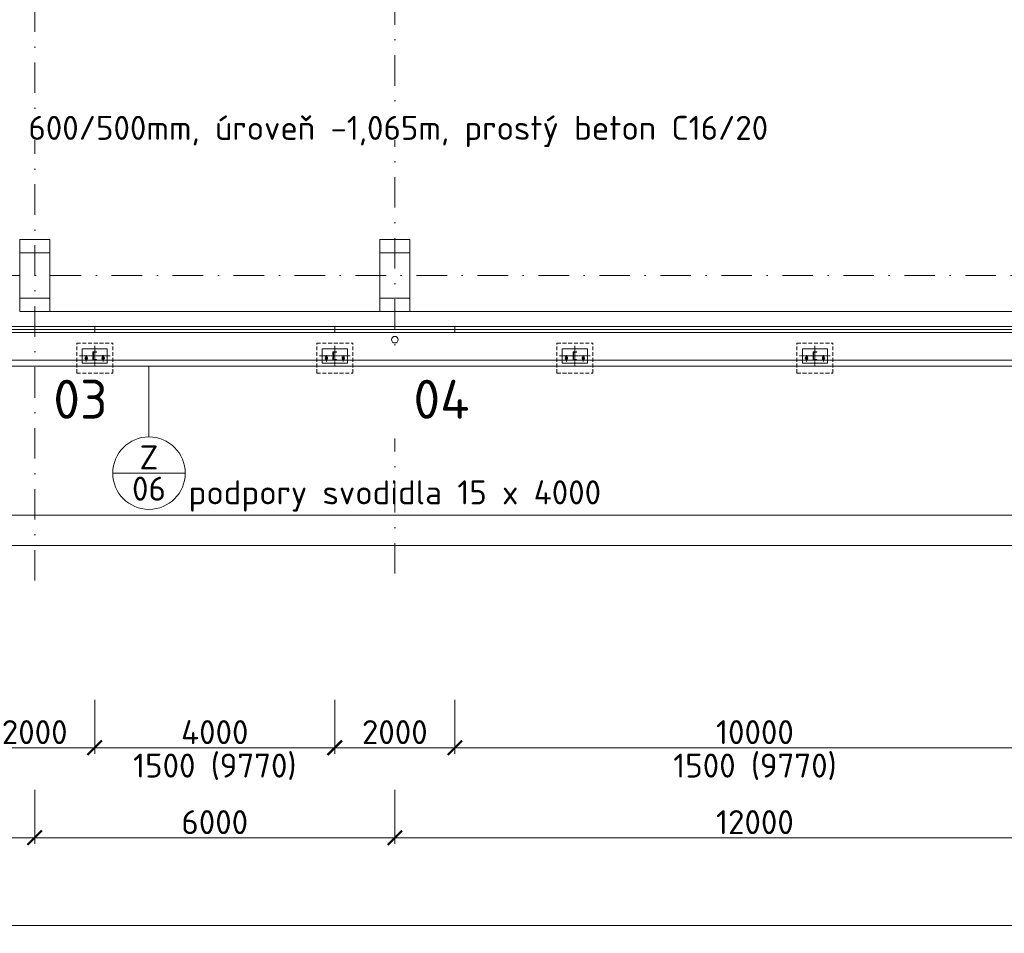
# Model space of a CAD drawing. Header units: millimetres. Extents: x -725694 to 5289369, y -1488057 to 2187451.
# Tile 132 of 656: x 23750 to 40155, y -10963 to 4263. Entities that reach past the tile are written whole.
import ezdxf
from ezdxf import colors
from ezdxf.entities.mleader import LeaderData, LeaderLine
from ezdxf.enums import TextEntityAlignment as Align
from ezdxf.math import Vec2, Vec3

# ---------------------------------------------------------------- set-up
doc = ezdxf.new("R2010")
doc.units = ezdxf.units.MM
for name, pattern in [('AM_DIN_G_W050', [13.75, 9.75, -1.5, 1, -1.5]), ('CENTERX2', [101.6, 63.5, -12.7, 12.7, -12.7]), ('DASHDOT', [25.4, 12.7, -6.35, 0, -6.35]), ('HIDDEN', [9.525, 6.35, -3.175])]:
    doc.linetypes.add(name, pattern=pattern)
doc.layers.get('Defpoints').update_dxf_attribs({"color": 8})
doc.layers.add('_____detaily', color=1, linetype='Continuous')
for name, color, linetype, lineweight in [('A99_N_kce-pohl', 1, 'Continuous', 9), ('A99_N_kce-rez-sil', 6, 'Continuous', 18), ('A99_N_kce-rez-ten', 4, 'Continuous', 9), ('A99_N_koty-200', 5, 'Continuous', 5), ('A99_N_koty-200 @ 200', 5, 'Continuous', 5), ('A99_N_osy', 1, 'CENTERX2', 9), ('A99_N_sraf', 252, 'Continuous', 0), ('A99_N_txt-popis-200', 240, 'Continuous', 5), ('A99_N_txt-popis-50 @ 200', 240, 'Continuous', 9), ('A99_N_znaceni 200', 5, 'Continuous', 5), ('A99_S_kce-pohl', 7, 'Continuous', 5), ('A99_S_sloupy', 7, 'Continuous', 5)]:
    doc.layers.add(name, color=color, linetype=linetype, lineweight=lineweight)
doc.styles.add('A99_kota', font='isocpeur.ttf', dxfattribs={"height": 2})
doc.styles.add('A99_popis', font='isocpeur.ttf')
doc.styles.add('ad_popis 100', font='isocpeur.ttf', dxfattribs={"height": 200})
doc.styles.add('Popis', font='arial.ttf')
doc.linetypes.add('IZOLACE', pattern='A,0.00254,-2.54,[134,ltypeshp.shx,S=2.54,R=0,X=-2.54,Y=0],-5.08,[134,ltypeshp.shx,S=2.54,R=180,X=2.54,Y=0],-2.54', length=10.16254)
doc.dimstyles.new('A99_kota_200 new', dxfattribs={"dimscale": 200, "dimtxt": 2, "dimasz": 1.2, "dimexe": 0.5, "dimexo": 1.5, "dimgap": 0.3, "dimtad": 1, "dimdec": 0, "dimzin": 3, "dimdsep": 46, "dimtxsty": 'A99_kota', "dimblk": 'ARCHTICK', "dimcen": 2.5, "dimazin": 2, "dimtfac": 0.75, "dimtdec": 0, "dimtmove": 2, "dimatfit": 0, "dimfxl": 0, "dimtolj": 1, "dimtzin": 0, "dimlwd": 5, "dimlwe": 5, "dimarcsym": 0})

# ---------------------------------------------------------------- blocks, each defined once
blk = doc.blocks.new('_ArchTick')
at = {"color": 0, "linetype": 'ByBlock', "const_width": 0.15}
blk.add_lwpolyline([(-0.5, -0.5), (0.5, 0.5)], dxfattribs=at)
blk = doc.blocks.new('*D133')
at = {"layer": 'A99_N_koty-200', "color": 0, "lineweight": 5, "transparency": 16777216}
for p, q in [((30000, -8570), (30000, -9470)), ((42000, -8570), (42000, -9470)), ((42000, -9370), (30000, -9370))]:
    blk.add_line(p, q, dxfattribs=at)
at = {"layer": 'Defpoints', "color": 0, "lineweight": 0, "transparency": 16777216}
for p in [(30000, -5085), (42000, -5085), (30000, -9370)]:
    blk.add_point(p, dxfattribs=at)
at = {"layer": 'A99_N_koty-200', "color": 0, "lineweight": 5, "transparency": 16777216, "xscale": 240, "yscale": 240, "zscale": 240, "rotation": 180}
blk.add_blockref('_ArchTick', (30000, -9370), dxfattribs=at)
at = {"layer": 'A99_N_koty-200', "color": 0, "lineweight": 5, "transparency": 16777216, "xscale": 240, "yscale": 240, "zscale": 240}
blk.add_blockref('_ArchTick', (42000, -9370), dxfattribs=at)
at = {"layer": 'A99_N_koty-200', "color": 0, "transparency": 16777216, "insert": (36000, -9110), "char_height": 400, "attachment_point": 5, "style": 'A99_kota'}
blk.add_mtext('\\A1;12000', dxfattribs=at)
blk = doc.blocks.new('*D134')
at = {"layer": 'A99_N_koty-200', "color": 0, "lineweight": 5, "transparency": 16777216}
for p, q in [((12000, -8570), (12000, -9470)), ((24000, -8570), (24000, -9470)), ((24000, -9370), (12000, -9370))]:
    blk.add_line(p, q, dxfattribs=at)
at = {"layer": 'Defpoints', "color": 0, "lineweight": 0, "transparency": 16777216}
for p in [(12000, -5085), (24000, -5075), (12000, -9370)]:
    blk.add_point(p, dxfattribs=at)
at = {"layer": 'A99_N_koty-200', "color": 0, "lineweight": 5, "transparency": 16777216, "xscale": 240, "yscale": 240, "zscale": 240, "rotation": 180}
blk.add_blockref('_ArchTick', (12000, -9370), dxfattribs=at)
at = {"layer": 'A99_N_koty-200', "color": 0, "lineweight": 5, "transparency": 16777216, "xscale": 240, "yscale": 240, "zscale": 240}
blk.add_blockref('_ArchTick', (24000, -9370), dxfattribs=at)
at = {"layer": 'A99_N_koty-200', "color": 0, "transparency": 16777216, "insert": (18000, -9110), "char_height": 400, "attachment_point": 5, "style": 'A99_kota'}
blk.add_mtext('\\A1;12000', dxfattribs=at)
blk = doc.blocks.new('*D514')
at = {"layer": 'A99_N_koty-200', "color": 0, "lineweight": 5, "transparency": 16777216}
for p, q in [((23000, -7070), (23000, -7970)), ((25000, -7070), (25000, -7970)), ((23000, -7870), (25000, -7870))]:
    blk.add_line(p, q, dxfattribs=at)
at = {"layer": 'Defpoints', "color": 0, "lineweight": 18, "transparency": 16777216}
for p in [(23000, -950), (25000, -950), (25000, -7870)]:
    blk.add_point(p, dxfattribs=at)
at = {"layer": 'A99_N_koty-200', "color": 0, "lineweight": 5, "transparency": 16777216, "xscale": 240, "yscale": 240, "zscale": 240, "rotation": 180}
blk.add_blockref('_ArchTick', (23000, -7870), dxfattribs=at)
at = {"layer": 'A99_N_koty-200', "color": 0, "lineweight": 5, "transparency": 16777216, "xscale": 240, "yscale": 240, "zscale": 240}
blk.add_blockref('_ArchTick', (25000, -7870), dxfattribs=at)
at = {"layer": 'A99_N_koty-200', "color": 0, "transparency": 16777216, "insert": (24000, -7610), "char_height": 400, "attachment_point": 5, "style": 'A99_kota'}
blk.add_mtext('\\A1;2000', dxfattribs=at)
blk = doc.blocks.new('*D515')
at = {"layer": 'A99_N_koty-200', "color": 0, "lineweight": 5, "transparency": 16777216}
for p, q in [((25000, -7070), (25000, -7970)), ((29000, -7070), (29000, -7970)), ((25000, -7870), (29000, -7870))]:
    blk.add_line(p, q, dxfattribs=at)
at = {"layer": 'Defpoints', "color": 0, "lineweight": 18, "transparency": 16777216}
for p in [(25000, -950), (29000, -950), (29000, -7870)]:
    blk.add_point(p, dxfattribs=at)
at = {"layer": 'A99_N_koty-200', "color": 0, "lineweight": 5, "transparency": 16777216, "xscale": 240, "yscale": 240, "zscale": 240, "rotation": 180}
blk.add_blockref('_ArchTick', (25000, -7870), dxfattribs=at)
at = {"layer": 'A99_N_koty-200', "color": 0, "lineweight": 5, "transparency": 16777216, "xscale": 240, "yscale": 240, "zscale": 240}
blk.add_blockref('_ArchTick', (29000, -7870), dxfattribs=at)
at = {"layer": 'A99_N_koty-200', "color": 0, "transparency": 16777216, "insert": (27000, -7610), "char_height": 400, "attachment_point": 5, "style": 'A99_kota'}
blk.add_mtext('\\A1;4000', dxfattribs=at)
blk = doc.blocks.new('*D162')
at = {"layer": 'A99_N_koty-200', "color": 0, "lineweight": 5, "transparency": 16777216}
for p, q in [((29000, -7070), (29000, -7970)), ((31000, -7070), (31000, -7970)), ((29000, -7870), (31000, -7870))]:
    blk.add_line(p, q, dxfattribs=at)
at = {"layer": 'Defpoints', "color": 0, "lineweight": 0, "transparency": 16777216}
for p in [(29000, -950), (31000, -950), (31000, -7870)]:
    blk.add_point(p, dxfattribs=at)
at = {"layer": 'A99_N_koty-200', "color": 0, "lineweight": 5, "transparency": 16777216, "xscale": 240, "yscale": 240, "zscale": 240, "rotation": 180}
blk.add_blockref('_ArchTick', (29000, -7870), dxfattribs=at)
at = {"layer": 'A99_N_koty-200', "color": 0, "lineweight": 5, "transparency": 16777216, "xscale": 240, "yscale": 240, "zscale": 240}
blk.add_blockref('_ArchTick', (31000, -7870), dxfattribs=at)
at = {"layer": 'A99_N_koty-200', "color": 0, "transparency": 16777216, "insert": (30000, -7610), "char_height": 400, "attachment_point": 5, "style": 'A99_kota'}
blk.add_mtext('\\A1;2000', dxfattribs=at)
blk = doc.blocks.new('*D163')
at = {"layer": 'A99_N_koty-200', "color": 0, "lineweight": 5, "transparency": 16777216}
for p, q in [((24000, -8570), (24000, -9470)), ((30000, -8570), (30000, -9470)), ((24000, -9370), (30000, -9370))]:
    blk.add_line(p, q, dxfattribs=at)
at = {"layer": 'Defpoints', "color": 0, "lineweight": 0, "transparency": 16777216}
for p in [(24000, -5085), (30000, -5085), (30000, -9370)]:
    blk.add_point(p, dxfattribs=at)
at = {"layer": 'A99_N_koty-200', "color": 0, "lineweight": 5, "transparency": 16777216, "xscale": 240, "yscale": 240, "zscale": 240, "rotation": 180}
blk.add_blockref('_ArchTick', (24000, -9370), dxfattribs=at)
at = {"layer": 'A99_N_koty-200', "color": 0, "lineweight": 5, "transparency": 16777216, "xscale": 240, "yscale": 240, "zscale": 240}
blk.add_blockref('_ArchTick', (30000, -9370), dxfattribs=at)
at = {"layer": 'A99_N_koty-200', "color": 0, "transparency": 16777216, "insert": (27000, -9110), "char_height": 400, "attachment_point": 5, "style": 'A99_kota'}
blk.add_mtext('\\A1;6000', dxfattribs=at)
blk = doc.blocks.new('*D503')
at = {"layer": 'A99_N_koty-200', "color": 0, "lineweight": 5, "transparency": 16777216}
for p, q in [((-600, -10030), (-600, -10930)), ((138875, -10030), (138875, -10930)), ((-600, -10830), (138875, -10830))]:
    blk.add_line(p, q, dxfattribs=at)
at = {"layer": 'Defpoints', "color": 0, "lineweight": 18, "transparency": 16777216}
for p in [(-600, -950), (138875, -950), (138875, -10830)]:
    blk.add_point(p, dxfattribs=at)
at = {"layer": 'A99_N_koty-200', "color": 0, "lineweight": 5, "transparency": 16777216, "xscale": 240, "yscale": 240, "zscale": 240, "rotation": 180}
blk.add_blockref('_ArchTick', (-600, -10830), dxfattribs=at)
at = {"layer": 'A99_N_koty-200', "color": 0, "lineweight": 5, "transparency": 16777216, "xscale": 240, "yscale": 240, "zscale": 240}
blk.add_blockref('_ArchTick', (138875, -10830), dxfattribs=at)
at = {"layer": 'A99_N_koty-200', "color": 0, "transparency": 16777216, "insert": (69137.5, -10570), "char_height": 400, "attachment_point": 5, "style": 'A99_kota'}
blk.add_mtext('\\A1;139475', dxfattribs=at)
blk = doc.blocks.new('*D513')
at = {"layer": 'A99_N_koty-200', "color": 0, "lineweight": 5, "transparency": 16777216}
for p, q in [((31000, -7070), (31000, -7970)), ((41000, -7070), (41000, -7970)), ((31000, -7870), (41000, -7870))]:
    blk.add_line(p, q, dxfattribs=at)
at = {"layer": 'Defpoints', "color": 0, "lineweight": 18, "transparency": 16777216}
for p in [(31000, -950), (41000, -950), (41000, -7870)]:
    blk.add_point(p, dxfattribs=at)
at = {"layer": 'A99_N_koty-200', "color": 0, "lineweight": 5, "transparency": 16777216, "xscale": 240, "yscale": 240, "zscale": 240, "rotation": 180}
blk.add_blockref('_ArchTick', (31000, -7870), dxfattribs=at)
at = {"layer": 'A99_N_koty-200', "color": 0, "lineweight": 5, "transparency": 16777216, "xscale": 240, "yscale": 240, "zscale": 240}
blk.add_blockref('_ArchTick', (41000, -7870), dxfattribs=at)
at = {"layer": 'A99_N_koty-200', "color": 0, "transparency": 16777216, "insert": (36000, -7610), "char_height": 400, "attachment_point": 5, "style": 'A99_kota'}
blk.add_mtext('\\A1;10000', dxfattribs=at)
blk = doc.blocks.new('*U118')
for p, q in [((0, -140), (0, 0)), ((60, 0), (0, 0)), ((60, -3), (60, 0)), ((60, -140), (0, -140)), ((7, -119), (7, -21)), ((16, -11), (55, -8)), ((55, -132), (16, -129)), ((60, -140), (60, -137))]:
    blk.add_line(p, q)
for centre, radius, start, end in [((17, -21), 10, 94.5739, 180), ((17, -119), 10, 180, 265.4261), ((55, -3), 5, 274.5739, 0), ((55, -137), 5, 0, 85.4261)]:
    blk.add_arc(centre, radius, start, end)
at = {"layer": 'Defpoints', "color": 221, "style": 'Popis'}
blk.add_attdef('VELIKOST_PROFILU', text='', height=5, dxfattribs=at).set_placement((36, 12), align=Align.BOTTOM_LEFT)
blk = doc.blocks.new('*D387')
at = {"layer": 'A99_N_koty-200', "color": 0, "lineweight": 5, "transparency": 16777216}
for p, q in [((1000, -3195), (1000, -4095)), ((61000, -3195), (61000, -4095)), ((1000, -3995), (61000, -3995))]:
    blk.add_line(p, q, dxfattribs=at)
at = {"layer": 'Defpoints', "color": 0, "lineweight": 0, "transparency": 16777216}
for p in [(1000, -1507.5), (61000, -1507.5), (61000, -3995)]:
    blk.add_point(p, dxfattribs=at)
at = {"layer": 'A99_N_koty-200', "color": 0, "lineweight": 5, "transparency": 16777216, "xscale": 240, "yscale": 240, "zscale": 240, "rotation": 180}
blk.add_blockref('_ArchTick', (1000, -3995), dxfattribs=at)
at = {"layer": 'A99_N_koty-200', "color": 0, "lineweight": 5, "transparency": 16777216, "xscale": 240, "yscale": 240, "zscale": 240}
blk.add_blockref('_ArchTick', (61000, -3995), dxfattribs=at)
at = {"layer": 'A99_N_koty-200', "color": 0, "transparency": 16777216, "insert": (30000, -3675), "char_height": 400, "attachment_point": 5, "style": 'A99_kota'}
blk.add_mtext('\\A1;podpory svodidla 15 x 4000', dxfattribs=at)
blk = doc.blocks.new('*D393')
at = {"layer": 'A99_N_koty-200', "color": 0, "lineweight": 5, "transparency": 16777216}
for p, q in [((-756, -829), (-828, -640)), ((-799, -1510), (-1429, -1510))]:
    blk.add_line(p, q, dxfattribs=at)
blk.add_arc((-499, -1510), 830, 110.6942, 180, dxfattribs=at)
at = {"layer": 'Defpoints', "color": 0, "lineweight": 0, "transparency": 16777216}
for p in [(-1073, -911), (-650, -1110), (-499, -1510), (-499, -1510), (63800, -1510)]:
    blk.add_point(p, dxfattribs=at)
at = {"layer": 'A99_N_koty-200', "color": 0, "lineweight": 5, "transparency": 16777216, "xscale": 240, "yscale": 240, "zscale": 240}
for p, rotation in [((-792, -733), 20.69419997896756), ((-1329, -1510), 270)]:
    blk.add_blockref('_ArchTick', p, dxfattribs=dict(at, rotation=rotation))
at = {"layer": 'A99_N_koty-200', "color": 0, "transparency": 16777216, "insert": (-1409, -881), "char_height": 400, "width": 594.59, "attachment_point": 5, "rotation": 55.3471, "style": 'A99_kota'}
blk.add_mtext('\\A1;70{\\fArial|b0|i0|c238|p34;\\H1.08333x;°}', dxfattribs=at)
blk = doc.blocks.new('*U20')
at = {"color": 0, "linetype": 'ByBlock'}
blk.add_line((-3.02, 0), (3.02, 0), dxfattribs=at)
blk.add_circle((0, 0), 3.02, dxfattribs=at)
at = {"color": 0, "linetype": 'ByBlock', "style": 'A99_popis'}
for tag, p in [('KATEGORIE', (0, 1.31)), ('PRVEK', (0, -1.298))]:
    blk.add_attdef(tag, text='', height=2, dxfattribs=at).set_placement(p, align=Align.MIDDLE_CENTER)

msp = doc.modelspace()

# ---------------------------------------------------------------- linework, layer by layer
at = {"layer": '_____detaily', "color": 7, "linetype": 'HIDDEN', "lineweight": 5, "ltscale": 10}
for points in [[(24700, -1127), (25300, -1127)], [(28700, -1127), (29300, -1127)], [(28700, -1627), (28700, -1127)], [(29300, -1627), (29300, -1127)], [(32700, -1127), (33300, -1127)], [(32700, -1627), (32700, -1127)], [(33300, -1627), (33300, -1127)], [(36700, -1127), (37300, -1127)], [(36700, -1627), (36700, -1127)], [(37300, -1627), (37300, -1127)], [(28700, -1627), (29300, -1627)], [(32700, -1627), (33300, -1627)], [(36700, -1627), (37300, -1627)]]:
    msp.add_lwpolyline(points, dxfattribs=at)
at = {"layer": '_____detaily', "color": 7, "linetype": 'Continuous', "lineweight": 5}
for points in [[(28790, -1340), (28790, -1460), (29210, -1460), (29210, -1220), (28790, -1220)], [(32790, -1340), (32790, -1460), (33210, -1460), (33210, -1220), (32790, -1220)], [(36790, -1340), (36790, -1460), (37210, -1460), (37210, -1220), (36790, -1220)]]:
    msp.add_lwpolyline(points, close=True, dxfattribs=at)
at = {"layer": '_____detaily', "color": 7, "linetype": 'AM_DIN_G_W050', "lineweight": 0, "ltscale": 2}
for points in [[(29000, -1507.5), (29000, -1172.5)], [(33000, -1507.5), (33000, -1172.5)], [(37000, -1507.5), (37000, -1172.5)], [(29255.5, -1340), (28744.5, -1340)], [(28832.5, -1380.2), (28887.5, -1380.2)], [(28860, -1431.4), (28860, -1328.9)], [(29167.5, -1380.2), (29112.5, -1380.2)], [(29140, -1431.4), (29140, -1328.9)], [(33255.5, -1340), (32744.5, -1340)], [(32832.5, -1380.2), (32887.5, -1380.2)], [(32860, -1431.4), (32860, -1328.9)], [(33167.5, -1380.2), (33112.5, -1380.2)], [(33140, -1431.4), (33140, -1328.9)], [(37255.5, -1340), (36744.5, -1340)], [(36832.5, -1380.2), (36887.5, -1380.2)], [(36860, -1431.4), (36860, -1328.9)], [(37167.5, -1380.2), (37112.5, -1380.2)], [(37140, -1431.4), (37140, -1328.9)]]:
    msp.add_lwpolyline(points, dxfattribs=at)
at = {"layer": '_____detaily', "color": 7, "linetype": 'Continuous', "lineweight": 0}
for points in [[(28844, -1391), (28844, -1369.1)], [(28876, -1391), (28876, -1369.1)], [(29124, -1391), (29124, -1369.1)], [(29156, -1391), (29156, -1369.1)], [(32844, -1391), (32844, -1369.1)], [(32876, -1391), (32876, -1369.1)], [(33124, -1391), (33124, -1369.1)], [(33156, -1391), (33156, -1369.1)], [(36844, -1391), (36844, -1369.1)], [(36876, -1391), (36876, -1369.1)], [(37124, -1391), (37124, -1369.1)], [(37156, -1391), (37156, -1369.1)]]:
    msp.add_lwpolyline(points, dxfattribs=at)
for centre, start, end in [((28860, -1369), 359.60769, 180.39231), ((28860, -1391.3), 178.90709, 1.09291), ((29140, -1369), 359.60769, 180.39231), ((29140, -1391.3), 178.90709, 1.09291), ((32860, -1369), 359.60769, 180.39231), ((32860, -1391.3), 178.90709, 1.09291), ((33140, -1369), 359.60769, 180.39231), ((33140, -1391.3), 178.90709, 1.09291), ((36860, -1369), 359.60769, 180.39231), ((36860, -1391.3), 178.90709, 1.09291), ((37140, -1369), 359.60769, 180.39231), ((37140, -1391.3), 178.90709, 1.09291)]:
    msp.add_arc(centre, 16, start, end, dxfattribs=at)
at = {"layer": 'A99_N_kce-rez-sil', "linetype": 'Continuous', "lineweight": 5}
for p, q in [((25000, -850), (25000, -950)), ((29000, -850), (29000, -950)), ((31000, -850), (31000, -950))]:
    msp.add_line(p, q, dxfattribs=at)
at = {"layer": 'A99_N_kce-rez-sil', "linetype": 'Continuous'}
for points in [[(23000, -850), (25000, -850)], [(23000, -950), (25000, -950)], [(25000, -850), (29000, -850)], [(25000, -950), (29000, -950)], [(29000, -850), (31000, -850)], [(29000, -950), (31000, -950)], [(41000, -850), (31000, -850)], [(41000, -950), (31000, -950)]]:
    msp.add_lwpolyline(points, dxfattribs=at)
at = {"layer": 'A99_N_kce-rez-sil', "linetype": 'Continuous', "lineweight": 15}
msp.add_circle((30000, -1070), 55, dxfattribs=at)
at = {"layer": 'A99_N_osy', "linetype": 'DASHDOT', "ltscale": 40}
for p, q in [((30000, 100200), (30000, -5085)), ((187349.6, 0), (-3600, 0))]:
    msp.add_line(p, q, dxfattribs=at)
at = {"layer": 'A99_N_znaceni 200'}
msp.add_lwpolyline([(25903.9, -2689.7), (25903.9, -1510)], dxfattribs=at)
at = {"layer": 'A99_S_kce-pohl'}
for p, q in [((24250, -600), (29750, -600)), ((30250, -600), (41750, -600))]:
    msp.add_line(p, q, dxfattribs=at)
at = {"layer": 'A99_S_sloupy', "linetype": 'Continuous', "ltscale": 2}
for points in [[(24250, -600), (23750, -600), (23750, 600), (24250, 600)], [(30250, -600), (29750, -600), (29750, 600), (30250, 600)]]:
    msp.add_lwpolyline(points, close=True, dxfattribs=at)
at = {"layer": 'A99_S_sloupy', "linetype": 'Continuous', "lineweight": 20, "ltscale": 2}
for points in [[(24250, 600), (23750, 600), (23750, 380), (24250, 380)], [(30250, 600), (29750, 600), (29750, 380), (30250, 380)], [(24250, -600), (23750, -600), (23750, -380), (24250, -380)], [(30250, -600), (29750, -600), (29750, -380), (30250, -380)]]:
    msp.add_lwpolyline(points, close=True, dxfattribs=at)

# ---------------------------------------------------------------- block references
at = {"layer": 'A99_N_kce-rez-ten', "color": 7, "lineweight": 0}
for p in [(28970, -1270), (32970, -1270), (36970, -1270)]:
    msp.add_blockref('*U118', p, dxfattribs=at).add_auto_attribs({'VELIKOST_PROFILU': 'U140'})

# ---------------------------------------------------------------- texts
at = {"layer": 'A99_N_koty-200 @ 200', "style": 'A99_kota'}
for p in [(27000, -8367.2), (36000, -8367.2)]:
    msp.add_text('1500 (9770)', height=400, dxfattribs=at).set_placement(p, align=Align.CENTER)
at = {"layer": 'A99_N_txt-popis-200', "lineweight": 0, "insert": (24310, -1737.5), "char_height": 650, "attachment_point": 1, "style": 'ad_popis 100', "bg_fill": 2}
msp.add_mtext_dynamic_manual_height_columns('03', width=832.5, gutter_width=1000, heights=[0], dxfattribs=at)

# ---------------------------------------------------------------- dimensions: what is measured, and where the dimension line sits
at = {"layer": 'A99_N_koty-200 @ 200'}
for base, p1, p2, picture, middle in [((12000, -9370), (24000, -5075), (12000, -5085), '*D134', (18000, -9110)), ((30000, -9370), (42000, -5085), (30000, -5085), '*D133', (36000, -9110))]:
    dim = msp.add_linear_dim(base=base, p1=p1, p2=p2, angle=180, dimstyle='A99_kota_200 new', override={"dimscale": 200, "dimtix": 1, "dimtofl": 1, "dimtmove": 1, "dimatfit": 1}, dxfattribs=at)
    dim.commit()
    dim.dimension.update_dxf_attribs({"geometry": picture, "text_midpoint": middle})
dim = msp.add_linear_dim(base=(30000, -9370), p1=(24000, -5085), p2=(30000, -5085), dimstyle='A99_kota_200 new', override={"dimscale": 200, "dimtix": 1, "dimtofl": 1, "dimtmove": 1, "dimatfit": 1}, dxfattribs=at)
dim.commit()
dim.dimension.update_dxf_attribs({"geometry": '*D163', "text_midpoint": (27000, -9110)})

# ---------------------------------------------------------------- next in the draw order: linework, layer by layer
at = {"layer": '_____detaily', "color": 7, "linetype": 'HIDDEN', "lineweight": 5, "ltscale": 10}
for points in [[(24700, -1627), (24700, -1127)], [(25300, -1627), (25300, -1127)], [(24700, -1627), (25300, -1627)]]:
    msp.add_lwpolyline(points, dxfattribs=at)
at = {"layer": '_____detaily', "color": 7, "linetype": 'Continuous', "lineweight": 5}
msp.add_lwpolyline([(24790, -1340), (24790, -1460), (25210, -1460), (25210, -1220), (24790, -1220)], close=True, dxfattribs=at)
at = {"layer": '_____detaily', "color": 7, "linetype": 'AM_DIN_G_W050', "lineweight": 0, "ltscale": 2}
for points in [[(25000, -1507.5), (25000, -1172.5)], [(25255.5, -1340), (24744.5, -1340)], [(24832.5, -1380.2), (24887.5, -1380.2)], [(24860, -1431.4), (24860, -1328.9)], [(25167.5, -1380.2), (25112.5, -1380.2)], [(25140, -1431.4), (25140, -1328.9)]]:
    msp.add_lwpolyline(points, dxfattribs=at)
at = {"layer": '_____detaily', "color": 7, "linetype": 'Continuous', "lineweight": 0}
for points in [[(24844, -1391), (24844, -1369.1)], [(24876, -1391), (24876, -1369.1)], [(25124, -1391), (25124, -1369.1)], [(25156, -1391), (25156, -1369.1)]]:
    msp.add_lwpolyline(points, dxfattribs=at)
for centre, start, end in [((24860, -1369), 359.60769, 180.39231), ((24860, -1391.3), 178.90709, 1.09291), ((25140, -1369), 359.60769, 180.39231), ((25140, -1391.3), 178.90709, 1.09291)]:
    msp.add_arc(centre, 16, start, end, dxfattribs=at)
at = {"layer": 'A99_N_osy', "linetype": 'DASHDOT', "ltscale": 40}
msp.add_lwpolyline([(24000, -5085), (24000, 84377.5)], dxfattribs=at)

# ---------------------------------------------------------------- next in the draw order: block references
at = {"layer": 'A99_N_kce-rez-ten', "color": 7, "lineweight": 0}
msp.add_blockref('*U118', (24970, -1270), dxfattribs=at).add_auto_attribs({'VELIKOST_PROFILU': 'U140'})
at = {"layer": 'A99_N_znaceni 200', "xscale": 200, "yscale": 200, "zscale": 200}
msp.add_blockref('*U20', (25903.9, -3293.7), dxfattribs=at).add_auto_attribs({'KATEGORIE': 'Z', 'PRVEK': '06'})

# ---------------------------------------------------------------- next in the draw order: texts
at = {"layer": 'A99_N_txt-popis-200', "lineweight": 0, "insert": (30310, -1737.5), "char_height": 650, "attachment_point": 1, "style": 'ad_popis 100', "bg_fill": 2}
msp.add_mtext_dynamic_manual_height_columns('04', width=832.5, gutter_width=1000, heights=[0], dxfattribs=at)

# ---------------------------------------------------------------- next in the draw order: dimensions: what is measured, and where the dimension line sits
at = {"layer": 'A99_N_koty-200 @ 200'}
for base, p1, p2, picture, middle in [((25000, -7870), (23000, -950), (25000, -950), '*D514', (24000, -7610)), ((29000, -7870), (25000, -950), (29000, -950), '*D515', (27000, -7610))]:
    dim = msp.add_linear_dim(base=base, p1=p1, p2=p2, dimstyle='A99_kota_200 new', override={"dimscale": 200, "dimtix": 1, "dimtofl": 1, "dimtmove": 1, "dimatfit": 1}, dxfattribs=at)
    dim.commit()
    dim.dimension.update_dxf_attribs({"geometry": picture, "text_midpoint": middle})

# ---------------------------------------------------------------- next in the draw order: linework, layer by layer
at = {"layer": 'A99_N_kce-pohl', "linetype": 'Continuous', "lineweight": 5, "ltscale": 0.5}
for points in [[(-650, -1110), (-498.9, -1510), (63799.5, -1510)], [(-556.5, -1074.7), (-429.8, -1410), (63799.5, -1410)]]:
    msp.add_lwpolyline(points, dxfattribs=at)
at = {"layer": 'A99_S_kce-pohl', "linetype": 'Continuous', "lineweight": 0, "ltscale": 0.5}
msp.add_lwpolyline([(-600, -950), (-600, -4500), (64050, -4500)], dxfattribs=at)

# ---------------------------------------------------------------- next in the draw order: dimensions: what is measured, and where the dimension line sits
at = {"layer": 'A99_N_koty-200 @ 200'}
dim = msp.add_angular_dim_2l(base=(-1073.4, -910.9), line1=((-498.9, -1510), (63799.5, -1510)), line2=((-650, -1110), (-498.9, -1510)), text='70{\\fArial|b0|i0|c238|p34;\\H1.08333x;°}', dimstyle='A99_kota_200 new', override={"dimscale": 200, "dimtix": 1, "dimtofl": 1, "dimtmove": 2, "dimatfit": 3}, dxfattribs=at)
dim.commit()
dim.dimension.update_dxf_attribs({"geometry": '*D393', "text_midpoint": (-1409.3, -880.7)})
for base, p1, p2, picture, middle in [((138875, -10830), (-600, -950), (138875, -950), '*D503', (69137.5, -10570)), ((31000, -7870), (29000, -950), (31000, -950), '*D162', (30000, -7610)), ((41000, -7870), (31000, -950), (41000, -950), '*D513', (36000, -7610))]:
    dim = msp.add_linear_dim(base=base, p1=p1, p2=p2, dimstyle='A99_kota_200 new', override={"dimscale": 200, "dimtix": 1, "dimtofl": 1, "dimtmove": 1, "dimatfit": 1}, dxfattribs=at)
    dim.commit()
    dim.dimension.update_dxf_attribs({"geometry": picture, "text_midpoint": middle})
dim = msp.add_linear_dim(base=(61000, -3995), p1=(1000, -1507.5), p2=(61000, -1507.5), text='podpory svodidla 15 x 4000', dimstyle='A99_kota_200 new', override={"dimscale": 200, "dimtix": 1, "dimtofl": 1, "dimtmove": 1, "dimatfit": 1}, dxfattribs=at)
dim.commit()
dim.dimension.update_dxf_attribs({"geometry": '*D387', "text_midpoint": (30000, -3995), "dimtype": 128})

# ---------------------------------------------------------------- next in the draw order: leaders
at = {"layer": 'A99_N_txt-popis-50 @ 200', "lineweight": 9}
ml = msp.add_multileader_mtext('Standard', dxfattribs=at)
ml.set_content('\\A1;{\\C256;základ 600/500mm, úroveň -1,065m, prostý beton C16/20}', color=1, style='A99_popis')
ml.set_leader_properties(color=256, linetype='ByLayer', lineweight=-1)
ml.build(insert=Vec2(0, 0))
ml.multileader.update_dxf_attribs({"dogleg_length": 3.23, "arrow_head_size": 200, "scale": 200})
ctx = ml.context
ctx.base_point, ctx.scale, ctx.char_height, ctx.arrow_head_size, ctx.landing_gap_size, ctx.plane_origin = Vec3(21815, 2400), 200, 400, 200, 250, Vec3(27702.5, -7905.8)
notes = []
notes.append((ctx, [(0, (1, 1, 0), (21170, 2400), (1, 0), 645, [(0, [(21170, -1127)], 0, [])])]))
ctx.mtext.insert, ctx.mtext.width, ctx.mtext.defined_height, ctx.mtext.flow_direction = Vec3(22065, 2660), 8793.198, 8.47, 5
ctx.mtext.has_bg_fill, ctx.mtext.bg_color, ctx.mtext.bg_scale_factor, ctx.mtext.bg_transparency, ctx.mtext.use_window_bg_color = 1, -1073741824, 1, 0, 1
for ctx, leaders in notes:
    for number, flags, end, landing, length, lines in leaders:
        leader = LeaderData()
        leader.index, (leader.has_last_leader_line, leader.has_dogleg_vector, leader.attachment_direction) = number, flags
        leader.last_leader_point, leader.dogleg_vector, leader.dogleg_length = Vec3(end), Vec3(landing), length
        for number, points, colour, breaks in lines:
            line = LeaderLine()
            line.index, line.vertices, line.color, line.breaks = number, Vec3.list(points), colors.encode_raw_color(colour), breaks
            leader.lines.append(line)
        ctx.leaders.append(leader)

# ---------------------------------------------------------------- next in the draw order: linework, layer by layer
at = {"layer": 'A99_N_sraf', "linetype": 'IZOLACE', "lineweight": 0, "ltscale": 3}
msp.add_lwpolyline([(79050, -900), (-600, -900)], dxfattribs=at)

doc.saveas('drawing.dxf')
